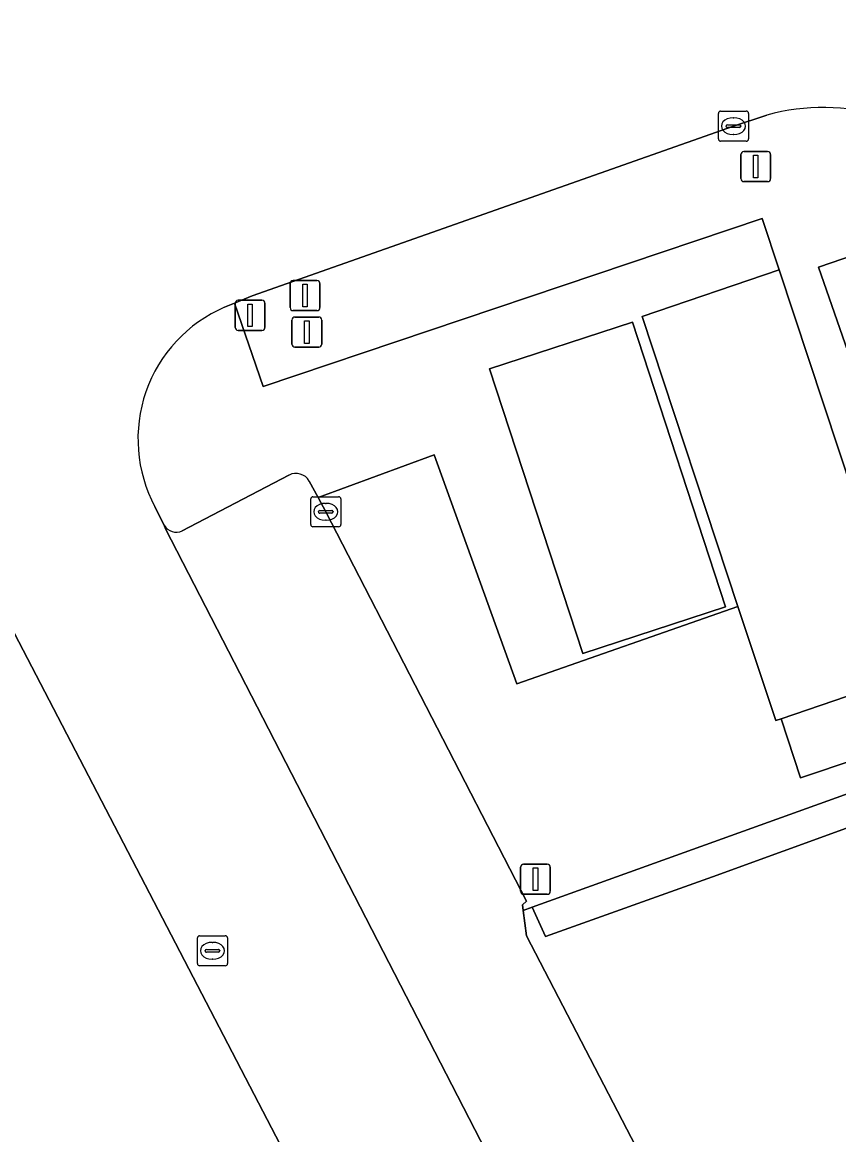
# Model space of a CAD drawing. Extents: x 157692 to 159674, y 381452 to 383291.
# Drawn here: x 159422.64 to 159449.75, y 382762.7 to 382799.67 of the extents above; entities that cross this region are included whole.
import ezdxf

# ---------------------------------------------------------------- set-up
doc = ezdxf.new("R2010")
doc.units = 0
for name, color, linetype in [('IMGEO_Erf', 7, 'Continuous'), ('IMGEO_Groenvoorziening', 7, 'Continuous'), ('IMGEO_Kolk', 7, 'Continuous'), ('IMGEO_Lichtmast', 7, 'Continuous'), ('IMGEO_Muur', 7, 'Continuous'), ('IMGEO_Parkeervlak_gesloten', 7, 'Continuous'), ('IMGEO_Rijbaan_lokaal_gesloten', 7, 'Continuous'), ('IMGEO_Rioolput', 7, 'Continuous'), ('IMGEO_Verkeersbordpaal', 7, 'Continuous'), ('IMGEO_Voetpad_gesloten', 7, 'Continuous'), ('IMGEO_Voetpad_open', 7, 'Continuous')]:
    doc.layers.add(name, color=color, linetype=linetype)

msp = doc.modelspace()

# ---------------------------------------------------------------- linework, layer by layer
at = {"layer": 'IMGEO_Erf'}
msp.add_lwpolyline([(159455.063, 382774.73), (159445.562, 382771.276), (159440.012, 382769.292), (159439.575, 382770.264), (159439.274, 382770.155), (159439.39, 382769.318), (159452.085, 382744.812)], dxfattribs=at)
at = {"layer": 'IMGEO_Groenvoorziening'}
for points in [[(159447.36, 382796.58), (159446.257, 382796.215), (159430.282, 382790.582), (159429.696, 382790.338), (159430.637, 382787.564), (159447.213, 382793.143)], [(159447.213, 382793.143), (159447.778, 382791.444), (159452.209, 382778.021), (159453.608, 382778.5), (159449.077, 382791.528), (159454.311, 382793.321), (159454.538, 382793.399)], [(159454.161, 382776.472), (159448.479, 382774.562), (159447.842, 382776.526), (159447.666, 382776.465), (159446.402, 382780.255), (159439.066, 382777.683), (159436.318, 382785.292), (159432.466, 382783.878), (159432.722, 382783.403), (159439.388, 382770.462), (159439.248, 382770.344), (159439.274, 382770.155), (159439.575, 382770.264), (159450.926, 382774.348)]]:
    msp.add_lwpolyline(points, dxfattribs=at)
msp.add_arc((159449.229, 382789.855), 6.98, 41.0971, 105.5295, dxfattribs=at)
at = {"layer": 'IMGEO_Kolk'}
for p, q in [((159445.756, 382795.789), (159445.756, 382796.641)), ((159445.831, 382796.715), (159446.683, 382796.715)), ((159446.757, 382796.641), (159446.757, 382795.789)), ((159446.015, 382796.209), (159446.015, 382796.221)), ((159446.058, 382796.258), (159446.456, 382796.258)), ((159446.244, 382796.495), (159446.269, 382796.495)), ((159446.499, 382796.221), (159446.499, 382796.209)), ((159446.453, 382796.172), (159446.055, 382796.172)), ((159446.267, 382795.935), (159446.242, 382795.935)), ((159446.683, 382795.715), (159445.831, 382795.715)), ((159432.221, 382782.977), (159432.221, 382783.829)), ((159432.296, 382783.903), (159433.148, 382783.903)), ((159432.709, 382783.683), (159432.734, 382783.683)), ((159433.222, 382783.829), (159433.222, 382782.977)), ((159432.48, 382783.397), (159432.48, 382783.409)), ((159432.918, 382783.36), (159432.52, 382783.36)), ((159432.523, 382783.446), (159432.921, 382783.446)), ((159432.964, 382783.409), (159432.964, 382783.397)), ((159433.148, 382782.903), (159432.296, 382782.903)), ((159432.732, 382783.123), (159432.707, 382783.123))]:
    msp.add_line(p, q, dxfattribs=at)
for points in [[(159445.756, 382795.789), (159445.756, 382796.641)], [(159445.831, 382796.715), (159446.683, 382796.715)], [(159446.757, 382796.641), (159446.757, 382795.789)], [(159446.683, 382795.715), (159445.831, 382795.715)], [(159432.221, 382782.977), (159432.221, 382783.829)], [(159432.296, 382783.903), (159433.148, 382783.903)], [(159433.222, 382783.829), (159433.222, 382782.977)], [(159433.148, 382782.903), (159432.296, 382782.903)]]:
    msp.add_lwpolyline(points, dxfattribs=at)
for centre, radius, start, end in [((159445.833, 382796.639), 0.0765, 91.552, 178.448), ((159445.833, 382796.639), 0.0765, 91.552, 178.448), ((159446.681, 382796.639), 0.0765, 1.552, 88.448), ((159446.681, 382796.639), 0.0765, 1.552, 88.448), ((159446.055, 382796.218), 0.0403, 85.8775, 175.7526), ((159446.052, 382796.208), 0.0366, 178.938, 274.7102), ((159446.456, 382796.215), 0.043, 264.8664, 352.4533), ((159446.46, 382796.22), 0.0386, 1.7309, 96.639), ((159445.833, 382795.791), 0.0765, 181.552, 268.448), ((159445.833, 382795.791), 0.0765, 181.552, 268.448), ((159446.681, 382795.791), 0.0765, 271.552, 358.448), ((159446.681, 382795.791), 0.0765, 271.552, 358.448), ((159432.298, 382783.827), 0.0765, 91.552, 178.448), ((159432.298, 382783.827), 0.0765, 91.552, 178.448), ((159433.146, 382783.827), 0.0765, 1.552, 88.448), ((159433.146, 382783.827), 0.0765, 1.552, 88.448), ((159432.52, 382783.406), 0.0403, 85.8775, 175.7526), ((159432.517, 382783.396), 0.0366, 178.938, 274.7102), ((159432.921, 382783.403), 0.043, 264.8664, 352.4533), ((159432.925, 382783.408), 0.0386, 1.7309, 96.639), ((159432.298, 382782.979), 0.0765, 181.552, 268.448), ((159432.298, 382782.979), 0.0765, 181.552, 268.448), ((159433.146, 382782.979), 0.0765, 271.552, 358.448), ((159433.146, 382782.979), 0.0765, 271.552, 358.448)]:
    msp.add_arc(centre, radius, start, end, dxfattribs=at)
for centre, major_axis, ratio, start_param, end_param in [((159446.243, 382796.215), (-0.387, 0.002), 0.722429, 4.712389, 7.853982), ((159446.268, 382796.215), (-0.39, 0.002), 0.717154, 1.570796, 4.712389), ((159432.708, 382783.403), (-0.387, 0.002), 0.722429, 4.712389, 7.853982), ((159432.733, 382783.403), (-0.39, 0.002), 0.717154, 1.570796, 4.712389)]:
    msp.add_ellipse(centre, major_axis=major_axis, ratio=ratio, start_param=start_param, end_param=end_param, dxfattribs=at)
at = {"layer": 'IMGEO_Lichtmast'}
for p, q in [((159446.501, 382794.473), (159446.501, 382795.273)), ((159446.501, 382795.273), (159446.501, 382794.473)), ((159446.601, 382795.373), (159447.391, 382795.373)), ((159447.391, 382795.373), (159446.601, 382795.373)), ((159447.491, 382795.273), (159447.491, 382794.473)), ((159447.491, 382794.473), (159447.491, 382795.273)), ((159447.391, 382794.373), (159446.601, 382794.373)), ((159446.601, 382794.373), (159447.391, 382794.373)), ((159431.598, 382788.973), (159431.598, 382789.773)), ((159431.598, 382789.773), (159431.598, 382788.973)), ((159431.698, 382789.873), (159432.488, 382789.873)), ((159432.488, 382789.873), (159431.698, 382789.873)), ((159432.588, 382789.773), (159432.588, 382788.973)), ((159432.588, 382788.973), (159432.588, 382789.773)), ((159432.488, 382788.873), (159431.698, 382788.873)), ((159431.698, 382788.873), (159432.488, 382788.873)), ((159439.186, 382770.793), (159439.186, 382771.593)), ((159439.186, 382771.593), (159439.186, 382770.793)), ((159439.286, 382771.693), (159440.076, 382771.693)), ((159440.076, 382771.693), (159439.286, 382771.693)), ((159440.176, 382771.593), (159440.176, 382770.793)), ((159440.176, 382770.793), (159440.176, 382771.593)), ((159440.076, 382770.693), (159439.286, 382770.693)), ((159439.286, 382770.693), (159440.076, 382770.693))]:
    msp.add_line(p, q, dxfattribs=at)
for points in [[(159446.921, 382795.248), (159447.071, 382795.248), (159447.071, 382794.498), (159446.921, 382794.498), (159446.921, 382795.248)], [(159432.018, 382789.748), (159432.168, 382789.748), (159432.168, 382788.998), (159432.018, 382788.998), (159432.018, 382789.748)], [(159439.606, 382771.568), (159439.756, 382771.568), (159439.756, 382770.818), (159439.606, 382770.818), (159439.606, 382771.568)]]:
    msp.add_lwpolyline(points, dxfattribs=at)
for centre, start, end in [((159446.601, 382795.273), 90, 180), ((159446.601, 382795.273), 90, 180), ((159447.391, 382795.273), 0, 90), ((159447.391, 382795.273), 360, 90), ((159446.601, 382794.473), 180, 270), ((159446.601, 382794.473), 180, 270), ((159447.391, 382794.473), 270, 0), ((159447.391, 382794.473), 270, 0), ((159431.698, 382789.773), 90, 180), ((159431.698, 382789.773), 90, 180), ((159432.488, 382789.773), 0, 90), ((159432.488, 382789.773), 360, 90), ((159431.698, 382788.973), 180, 270), ((159431.698, 382788.973), 180, 270), ((159432.488, 382788.973), 270, 0), ((159432.488, 382788.973), 270, 0), ((159439.286, 382771.593), 90, 180), ((159439.286, 382771.593), 90, 180), ((159440.076, 382771.593), 0, 90), ((159440.076, 382771.593), 360, 90), ((159439.286, 382770.793), 180, 270), ((159439.286, 382770.793), 180, 270), ((159440.076, 382770.793), 270, 0), ((159440.076, 382770.793), 270, 0)]:
    msp.add_arc(centre, 0.1, start, end, dxfattribs=at)
at = {"layer": 'IMGEO_Muur'}
msp.add_lwpolyline([(159528.77, 382800.975), (159528.545, 382801.592), (159528.38, 382802.031), (159528.228, 382801.978), (159521.555, 382799.63), (159504.599, 382793.564), (159487.02, 382787.379), (159479.563, 382784.691), (159470.301, 382781.444), (159457.26, 382776.642), (159450.926, 382774.348), (159439.575, 382770.264), (159440.012, 382769.292), (159445.562, 382771.276), (159455.063, 382774.73), (159470.416, 382780.397), (159485.359, 382785.698), (159497.567, 382790.012), (159504.868, 382792.577)], close=True, dxfattribs=at)
at = {"layer": 'IMGEO_Parkeervlak_gesloten'}
for points in [[(159454.311, 382793.321), (159449.077, 382791.528), (159453.608, 382778.5), (159454.208, 382776.774), (159459.355, 382778.599)], [(159421.071, 382781.876), (159417.729, 382780.12), (159414.081, 382778.203), (159410.083, 382776.102), (159435.533, 382727.126), (159446.543, 382732.857)]]:
    msp.add_lwpolyline(points, close=True, dxfattribs=at)
for points in [[(159431.5, 382784.624), (159427.958, 382782.767)], [(159439.39, 382769.318), (159439.274, 382770.155), (159439.248, 382770.344), (159439.388, 382770.462), (159432.722, 382783.403), (159432.466, 382783.878), (159432.172, 382784.425)], [(159427.357, 382782.959), (159427.399, 382782.836), (159456.113, 382727.031), (159432.888, 382716.003), (159433.586, 382714.538), (159435.177, 382711.255), (159448.312, 382717.831), (159462.468, 382724.619), (159452.085, 382744.812), (159439.39, 382769.318)]]:
    msp.add_lwpolyline(points, dxfattribs=at)
for centre, radius, start, end in [((159431.729, 382784.162), 0.515, 30.6399, 116.3688), ((159427.76, 382783.182), 0.46, 209.029, 295.5371)]:
    msp.add_arc(centre, radius, start, end, dxfattribs=at)
at = {"layer": 'IMGEO_Rijbaan_lokaal_gesloten'}
for points in [[(159429.358, 382790.197), (159429.696, 382790.338), (159430.282, 382790.582), (159446.257, 382796.215), (159447.36, 382796.58)], [(159420.364, 382791.914), (159420.031, 382791.742), (159413.043, 382788.135), (159403.091, 382782.923), (159401.345, 382781.968), (159404.302, 382775.999), (159432.888, 382716.003), (159456.113, 382727.031), (159427.399, 382782.836), (159427.357, 382782.959), (159427.05, 382783.572)]]:
    msp.add_lwpolyline(points, dxfattribs=at)
msp.add_lwpolyline([(159446.543, 382732.857), (159435.533, 382727.126), (159410.083, 382776.102), (159414.081, 382778.203), (159413.099, 382780.072), (159416.747, 382781.988), (159417.729, 382780.12), (159421.071, 382781.876)], close=True, dxfattribs=at)
for centre, radius, start, end in [((159449.229, 382789.855), 6.98, 41.0971, 105.5295), ((159431.249, 382785.824), 4.764, 113.381, 208.2047)]:
    msp.add_arc(centre, radius, start, end, dxfattribs=at)
at = {"layer": 'IMGEO_Rioolput'}
for p, q in [((159428.458, 382768.391), (159428.458, 382769.243)), ((159428.533, 382769.317), (159429.385, 382769.317)), ((159429.459, 382769.243), (159429.459, 382768.391)), ((159428.76, 382768.86), (159429.158, 382768.86)), ((159428.946, 382769.097), (159428.971, 382769.097)), ((159428.717, 382768.811), (159428.717, 382768.823)), ((159429.155, 382768.774), (159428.757, 382768.774)), ((159428.969, 382768.537), (159428.944, 382768.537)), ((159429.201, 382768.823), (159429.201, 382768.811)), ((159429.385, 382768.317), (159428.533, 382768.317))]:
    msp.add_line(p, q, dxfattribs=at)
for points in [[(159428.458, 382768.391), (159428.458, 382769.243)], [(159428.533, 382769.317), (159429.385, 382769.317)], [(159429.459, 382769.243), (159429.459, 382768.391)], [(159429.385, 382768.317), (159428.533, 382768.317)]]:
    msp.add_lwpolyline(points, dxfattribs=at)
for centre, radius, start, end in [((159428.535, 382769.241), 0.0765, 91.552, 178.448), ((159428.535, 382769.241), 0.0765, 91.552, 178.448), ((159429.383, 382769.241), 0.0765, 1.552, 88.448), ((159429.383, 382769.241), 0.0765, 1.552, 88.448), ((159428.757, 382768.82), 0.0403, 85.8775, 175.7526), ((159429.162, 382768.822), 0.0386, 1.7309, 96.639), ((159428.754, 382768.81), 0.0366, 178.938, 274.7102), ((159429.158, 382768.817), 0.043, 264.8664, 352.4533), ((159428.535, 382768.393), 0.0765, 181.552, 268.448), ((159428.535, 382768.393), 0.0765, 181.552, 268.448), ((159429.383, 382768.393), 0.0765, 271.552, 358.448), ((159429.383, 382768.393), 0.0765, 271.552, 358.448)]:
    msp.add_arc(centre, radius, start, end, dxfattribs=at)
for centre, major_axis, ratio, start_param, end_param in [((159428.945, 382768.817), (-0.387, 0.002), 0.722429, 4.712389, 7.853982), ((159428.97, 382768.817), (-0.39, 0.002), 0.717154, 1.570796, 4.712389)]:
    msp.add_ellipse(centre, major_axis=major_axis, ratio=ratio, start_param=start_param, end_param=end_param, dxfattribs=at)
at = {"layer": 'IMGEO_Verkeersbordpaal'}
for p, q in [((159431.637, 382791.086), (159432.427, 382791.086)), ((159432.427, 382791.086), (159431.637, 382791.086)), ((159431.537, 382790.186), (159431.537, 382790.986)), ((159431.537, 382790.986), (159431.537, 382790.186)), ((159432.527, 382790.986), (159432.527, 382790.186)), ((159432.527, 382790.186), (159432.527, 382790.986)), ((159429.712, 382789.529), (159429.712, 382790.329)), ((159429.712, 382790.329), (159429.712, 382789.529)), ((159429.812, 382790.429), (159430.602, 382790.429)), ((159430.602, 382790.429), (159429.812, 382790.429)), ((159430.702, 382790.329), (159430.702, 382789.529)), ((159430.702, 382789.529), (159430.702, 382790.329)), ((159432.427, 382790.086), (159431.637, 382790.086)), ((159431.637, 382790.086), (159432.427, 382790.086)), ((159430.602, 382789.429), (159429.812, 382789.429)), ((159429.812, 382789.429), (159430.602, 382789.429))]:
    msp.add_line(p, q, dxfattribs=at)
for points in [[(159431.957, 382790.961), (159432.107, 382790.961), (159432.107, 382790.211), (159431.957, 382790.211), (159431.957, 382790.961)], [(159430.132, 382790.304), (159430.282, 382790.304), (159430.282, 382789.554), (159430.132, 382789.554), (159430.132, 382790.304)]]:
    msp.add_lwpolyline(points, dxfattribs=at)
for centre, start, end in [((159431.637, 382790.986), 90, 180), ((159431.637, 382790.986), 90, 180), ((159432.427, 382790.986), 0, 90), ((159432.427, 382790.986), 360, 90), ((159429.812, 382790.329), 90, 180), ((159429.812, 382790.329), 90, 180), ((159430.602, 382790.329), 0, 90), ((159430.602, 382790.329), 360, 90), ((159431.637, 382790.186), 180, 270), ((159431.637, 382790.186), 180, 270), ((159432.427, 382790.186), 270, 0), ((159432.427, 382790.186), 270, 0), ((159429.812, 382789.529), 180, 270), ((159429.812, 382789.529), 180, 270), ((159430.602, 382789.529), 270, 0), ((159430.602, 382789.529), 270, 0)]:
    msp.add_arc(centre, 0.1, start, end, dxfattribs=at)
at = {"layer": 'IMGEO_Voetpad_gesloten'}
msp.add_lwpolyline([(159447.778, 382791.444), (159443.224, 382789.896), (159446.402, 382780.255), (159447.666, 382776.465), (159447.842, 382776.526), (159452.209, 382778.021)], close=True, dxfattribs=at)
at = {"layer": 'IMGEO_Voetpad_open'}
for points in [[(159447.778, 382791.444), (159447.213, 382793.143), (159430.637, 382787.564), (159429.696, 382790.338), (159429.358, 382790.197)], [(159432.172, 382784.425), (159432.466, 382783.878), (159436.318, 382785.292), (159439.066, 382777.683), (159446.402, 382780.255), (159443.224, 382789.896), (159447.778, 382791.444)], [(159427.958, 382782.767), (159431.5, 382784.624)], [(159427.05, 382783.572), (159427.357, 382782.959)]]:
    msp.add_lwpolyline(points, dxfattribs=at)
for points in [[(159445.992, 382780.249), (159441.25, 382778.699), (159438.16, 382788.149), (159442.902, 382789.7)], [(159442.902, 382789.7), (159438.16, 382788.149), (159441.25, 382778.699), (159445.992, 382780.249)], [(159454.208, 382776.774), (159453.608, 382778.5), (159452.209, 382778.021), (159447.842, 382776.526), (159448.479, 382774.562), (159454.161, 382776.472), (159454.06, 382776.712)]]:
    msp.add_lwpolyline(points, close=True, dxfattribs=at)
for centre, radius, start, end in [((159431.249, 382785.824), 4.764, 113.381, 208.2047), ((159431.729, 382784.162), 0.515, 30.6399, 116.3688), ((159427.76, 382783.182), 0.46, 209.029, 295.5371)]:
    msp.add_arc(centre, radius, start, end, dxfattribs=at)

doc.saveas('drawing.dxf')
